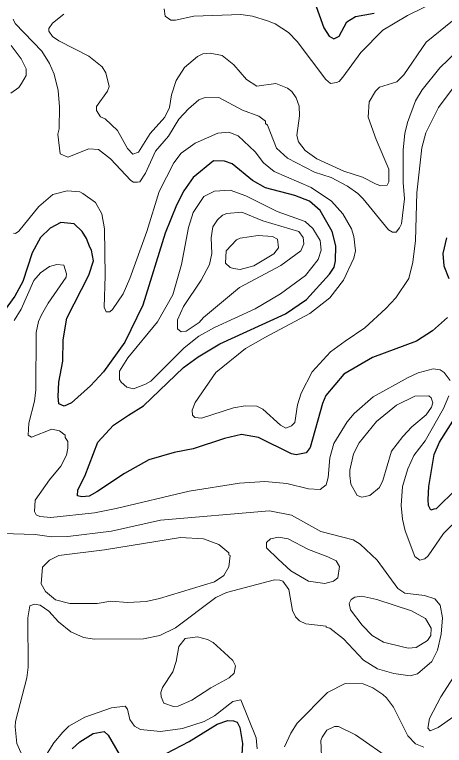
# Model space of a CAD drawing. Extents: x 423 to 448.8, y 7456.3 to 7484.
# Drawn here: x 440.978 to 441.953, y 7480.624 to 7482.283 of the extents above; entities that cross this region are included whole.
import ezdxf

# ---------------------------------------------------------------- set-up
doc = ezdxf.new("R2010")
doc.units = 0
doc.header["$LTSCALE"] = 0.032
doc.layers.add('1', color=7, linetype='Continuous', lineweight=25)
doc.layers.add('2', color=7, linetype='Continuous', lineweight=13)

msp = doc.modelspace()

# ---------------------------------------------------------------- linework, layer by layer
at = {"layer": '1'}
for points in [[(441.659, 7482.3121), (441.6798, 7482.2526), (441.6923, 7482.234), (441.7023, 7482.2278), (441.7147, 7482.234), (441.7317, 7482.2665), (441.7518, 7482.2781), (441.7943, 7482.2858)], [(441.7061, 7481.7235), (441.7069, 7481.7576), (441.6984, 7481.79), (441.6713, 7481.8379), (441.6474, 7481.8589), (441.6141, 7481.872), (441.5476, 7481.8898), (441.5182, 7481.906), (441.4718, 7481.9439), (441.4548, 7481.9501), (441.4293, 7481.9509), (441.3836, 7481.913), (441.362, 7481.8829), (441.3457, 7481.8504), (441.3202, 7481.7869), (441.2692, 7481.623), (441.2282, 7481.5394), (441.1802, 7481.4714), (441.1508, 7481.4396), (441.1075, 7481.4017), (441.0905, 7481.394), (441.0789, 7481.3994), (441.0773, 7481.4157), (441.0789, 7481.4482), (441.0874, 7481.4961), (441.0881, 7481.5441), (441.0967, 7481.5936), (441.147, 7481.691), (441.157, 7481.7235), (441.1524, 7481.7482), (441.1488, 7481.7548), (441.1415, 7481.7746), (441.1315, 7481.79), (441.1137, 7481.8078), (441.0835, 7481.8109), (441.0588, 7481.7977), (441.0371, 7481.7768), (441.0178, 7481.7421), (440.9969, 7481.6771), (440.9791, 7481.6438), (440.9474, 7481.5998)], [(441.9583, 7481.7761), (441.9498, 7481.7405), (441.9521, 7481.7127), (441.9637, 7481.6833)], [(441.9606, 7481.5951), (441.9266, 7481.5649), (441.8902, 7481.541), (441.7905, 7481.5046), (441.7255, 7481.4667), (441.6845, 7481.418), (441.6768, 7481.4002), (441.6489, 7481.2997), (441.6397, 7481.288), (441.6172, 7481.2834), (441.6064, 7481.2857), (441.5314, 7481.3229), (441.4934, 7481.3298), (441.4548, 7481.3205), (441.3837, 7481.2973), (441.3403, 7481.2888), (441.2831, 7481.2718), (441.2274, 7481.2409), (441.1647, 7481.1991), (441.1477, 7481.1898), (441.1307, 7481.1883), (441.1209, 7481.1905), (441.1214, 7481.2038), (441.1377, 7481.2346), (441.1671, 7481.312), (441.2026, 7481.3507), (441.2367, 7481.3731), (441.2707, 7481.3948), (441.3612, 7481.4814), (441.3945, 7481.5061), (441.444, 7481.5356), (441.5925, 7481.6036), (441.6404, 7481.6361), (441.693, 7481.6933), (441.7031, 7481.7096), (441.7061, 7481.7235)], [(442.0272, 7481.2517), (441.9344, 7481.1604), (441.9297, 7481.1597), (441.9226, 7481.1573), (441.9173, 7481.1681), (441.9166, 7481.1821), (441.9181, 7481.2115), (441.9305, 7481.2842), (441.9421, 7481.312), (441.9815, 7481.3739)], [(441.3218, 7480.6051), (441.3744, 7480.6321), (441.4378, 7480.6716), (441.4617, 7480.6801), (441.4749, 7480.6793), (441.4834, 7480.6762), (441.4896, 7480.6646), (441.495, 7480.6283), (441.4934, 7480.5912)], [(441.109, 7480.6159), (441.1261, 7480.6314), (441.1562, 7480.6507), (441.1818, 7480.6553), (441.1903, 7480.6468), (441.2158, 7480.6035)]]:
    msp.add_lwpolyline(points, dxfattribs=at)
at = {"layer": '2'}
for points in [[(441.9467, 7482.319), (441.8694, 7482.2804), (441.8137, 7482.2471), (441.7634, 7482.1968), (441.7232, 7482.1411), (441.7147, 7482.1311), (441.7085, 7482.1288), (441.6953, 7482.1265), (441.6845, 7482.1357), (441.6195, 7482.2216), (441.5994, 7482.2425), (441.5693, 7482.2618), (441.5523, 7482.2688), (441.5182, 7482.2789), (441.4919, 7482.2827), (441.3852, 7482.2789), (441.3434, 7482.2703), (441.3326, 7482.2703), (441.3202, 7482.2789), (441.3179, 7482.2959)], [(441.345, 7482.1335), (441.3341, 7482.101), (441.3295, 7482.0716), (441.3194, 7482.0499), (441.2862, 7482.0128), (441.2591, 7481.9702), (441.2467, 7481.9656), (441.2343, 7481.9788), (441.2119, 7482.0197), (441.1841, 7482.046), (441.1733, 7482.0507), (441.164, 7482.0654), (441.164, 7482.0739), (441.1887, 7482.1087), (441.1926, 7482.1195), (441.1856, 7482.1505), (441.1771, 7482.1643), (441.147, 7482.1883), (441.0789, 7482.2232), (441.0642, 7482.2332), (441.0557, 7482.2448), (441.0557, 7482.251), (441.0642, 7482.2634), (441.0897, 7482.2835)], [(441.0766, 7482.0112), (441.0797, 7482.0236), (441.0804, 7482.0731), (441.0774, 7482.1102), (441.0681, 7482.1474), (441.0572, 7482.1721), (441.0402, 7482.1999), (440.9799, 7482.2626), (440.9753, 7482.2727)], [(441.9715, 7482.2688), (441.9119, 7482.2201), (441.8616, 7482.1458), (441.8454, 7482.1303), (441.806, 7482.1179), (441.7967, 7482.1087), (441.7827, 7482.0847), (441.7804, 7482.0499), (441.7982, 7481.9989), (441.8276, 7481.9316), (441.8276, 7481.9029), (441.8237, 7481.8952), (441.8091, 7481.8944), (441.7982, 7481.8975), (441.7673, 7481.9138), (441.7255, 7481.9277), (441.6636, 7481.9555), (441.6373, 7481.9741), (441.6226, 7481.9942), (441.6188, 7482.0081), (441.625, 7482.053), (441.6242, 7482.0747), (441.6172, 7482.094), (441.6072, 7482.1079), (441.5971, 7482.1156), (441.5708, 7482.1265), (441.5275, 7482.1203), (441.5043, 7482.1358), (441.4757, 7482.169), (441.4494, 7482.1899), (441.4223, 7482.1953), (441.4053, 7482.1938), (441.3929, 7482.1876), (441.3635, 7482.1628), (441.345, 7482.1335)], [(442.0229, 7482.2394), (441.9428, 7482.1621), (441.9026, 7482.1118), (441.8879, 7482.087), (441.8694, 7482.0375), (441.8639, 7482.0128), (441.8601, 7481.9757), (441.8601, 7481.9014), (441.8632, 7481.8643), (441.8562, 7481.8078), (441.8516, 7481.7985), (441.8438, 7481.7892), (441.8353, 7481.7892), (441.8268, 7481.7939), (441.7688, 7481.8643), (441.7572, 7481.8766), (441.7333, 7481.8936), (441.6961, 7481.913), (441.659, 7481.9254), (441.5971, 7481.9571), (441.5723, 7481.9795), (441.5523, 7482.0321), (441.5476, 7482.0352), (441.5476, 7482.0406), (441.5322, 7482.0522), (441.495, 7482.0661), (441.4416, 7482.0948), (441.4084, 7482.094), (441.396, 7482.0893), (441.3728, 7482.0692), (441.3511, 7482.0453), (441.3272, 7482.0066), (441.2978, 7481.9726), (441.2754, 7481.9231), (441.2622, 7481.903), (441.2568, 7481.9022), (441.2483, 7481.9022), (441.2421, 7481.906), (441.1957, 7481.9555), (441.1686, 7481.9764), (441.147, 7481.978), (441.099, 7481.9594), (441.082, 7481.9664), (441.0766, 7482.0112)], [(440.9698, 7482.1041), (440.9876, 7482.1172), (440.9938, 7482.1265), (441.0047, 7482.1443), (441.0047, 7482.1598), (440.993, 7482.1822), (440.9706, 7482.2123)], [(442.0024, 7482.1559), (441.9397, 7482.0716), (441.9111, 7482.0143), (441.9019, 7481.9803), (441.891, 7481.8782), (441.8879, 7481.7699), (441.8818, 7481.7204), (441.8725, 7481.684), (441.8431, 7481.6399), (441.8206, 7481.6152), (441.7727, 7481.5719), (441.7286, 7481.5417), (441.6953, 7481.517), (441.6536, 7481.4714), (441.6281, 7481.4234), (441.6203, 7481.3971), (441.6141, 7481.3569), (441.6064, 7481.3491), (441.594, 7481.3437), (441.5817, 7481.3507), (441.5414, 7481.387), (441.5275, 7481.394), (441.5012, 7481.3948)], [(441.5012, 7481.3948), (441.4749, 7481.3901), (441.4022, 7481.3662), (441.3875, 7481.3677), (441.3821, 7481.3731), (441.3813, 7481.3847), (441.3883, 7481.4018), (441.4347, 7481.4706), (441.502, 7481.5247), (441.5476, 7481.5503), (441.6482, 7481.6044), (441.6938, 7481.6399), (441.7247, 7481.6802), (441.7479, 7481.7297), (441.7518, 7481.7467), (441.7479, 7481.7792), (441.7425, 7481.7962), (441.7232, 7481.8303), (441.6969, 7481.8589), (441.6513, 7481.8906), (441.5669, 7481.9262), (441.543, 7481.9462), (441.5244, 7481.971), (441.4857, 7482.0073), (441.4641, 7482.0159), (441.4393, 7482.0135), (441.3882, 7481.9911), (441.3565, 7481.9679), (441.3395, 7481.9463), (441.3063, 7481.8813), (441.2785, 7481.79), (441.2398, 7481.6833), (441.2243, 7481.6485), (441.2003, 7481.6129), (441.1941, 7481.6082), (441.1864, 7481.6082), (441.1818, 7481.6183), (441.1841, 7481.6895), (441.1825, 7481.7962), (441.1764, 7481.8303), (441.1616, 7481.8565), (441.1331, 7481.8767), (441.1261, 7481.8805), (441.0975, 7481.8828), (441.065, 7481.8743), (441.0333, 7481.8473), (440.9876, 7481.7908), (440.9807, 7481.7861), (440.976, 7481.7869)], [(441.9668, 7481.452), (441.9529, 7481.4706), (441.9436, 7481.476), (441.9282, 7481.4783), (441.8941, 7481.4698), (441.8709, 7481.459), (441.792, 7481.4149), (441.7487, 7481.377), (441.7325, 7481.3584), (441.7023, 7481.3089), (441.6938, 7481.2765), (441.6899, 7481.2316), (441.6853, 7481.2153), (441.6714, 7481.2045), (441.6451, 7481.2061), (441.5956, 7481.2184), (441.5461, 7481.2231), (441.4888, 7481.2192), (441.3744, 7481.2007), (441.2089, 7481.1612), (441.1593, 7481.1519), (441.0603, 7481.1411), (441.0356, 7481.1434), (441.0271, 7481.1473), (441.0232, 7481.1543), (441.0248, 7481.1805), (441.0572, 7481.2269), (441.0835, 7481.2579), (441.0959, 7481.2826), (441.099, 7481.2981), (441.099, 7481.3135), (441.0928, 7481.3229), (441.0928, 7481.3283), (441.0805, 7481.3375), (441.0626, 7481.3414), (441.017, 7481.3236), (441.0093, 7481.3283), (441.0108, 7481.3554), (441.0232, 7481.4049), (441.0263, 7481.4312), (441.0271, 7481.5611), (441.0325, 7481.5858), (441.0394, 7481.6013), (441.0542, 7481.6276), (441.0951, 7481.6864), (441.0959, 7481.6941), (441.0897, 7481.7142), (441.0743, 7481.7158), (441.0573, 7481.7111), (441.0371, 7481.6964), (441.0216, 7481.6794), (440.993, 7481.6137), (440.9776, 7481.5881)], [(441.9916, 7481.1442), (441.9514, 7481.1047), (441.9165, 7481.0537), (441.9088, 7481.0475), (441.898, 7481.0444), (441.8864, 7481.0522), (441.8647, 7481.1109), (441.8586, 7481.1372), (441.8555, 7481.1682), (441.8586, 7481.2115), (441.8701, 7481.2517), (441.8841, 7481.2818), (441.9096, 7481.3151), (441.9514, 7481.3886), (441.9637, 7481.4172)], [(441.6087, 7480.9299), (441.6156, 7480.9152), (441.625, 7480.9067), (441.6389, 7480.8998), (441.6853, 7480.8944), (441.6853, 7480.892), (441.6938, 7480.8897), (441.7247, 7480.8657), (441.7696, 7480.817), (441.8013, 7480.7977), (441.8384, 7480.7868), (441.8756, 7480.7814), (441.8926, 7480.786), (441.925, 7480.8139), (441.9374, 7480.8402), (441.9459, 7480.8758), (441.949, 7480.9129), (441.9436, 7480.9423), (441.9313, 7480.9562), (441.9081, 7480.964), (441.8639, 7480.9694), (441.8477, 7480.9802), (441.8005, 7481.0444), (441.7626, 7481.0808), (441.7464, 7481.09), (441.6729, 7481.1094), (441.6064, 7481.1465), (441.5569, 7481.1565), (441.3094, 7481.1349), (441.198, 7481.1101), (441.099, 7481.0978), (441.0619, 7481.097), (441.0248, 7481.1024), (440.9505, 7481.1047)], [(440.9992, 7480.5927), (440.983, 7480.6283), (440.9799, 7480.6654), (440.9806, 7480.6778), (441.0062, 7480.7768), (441.0093, 7480.8016), (441.0085, 7480.9129), (441.0131, 7480.9408), (441.0232, 7480.9446), (441.0363, 7480.9423), (441.0557, 7480.9284), (441.0781, 7480.9044), (441.106, 7480.8812), (441.1346, 7480.8688), (441.1593, 7480.8649), (441.2707, 7480.8657), (441.3079, 7480.8735), (441.3434, 7480.8905), (441.4347, 7480.9593), (441.4587, 7480.9709), (441.5677, 7480.9996), (441.5801, 7480.9988), (441.587, 7480.9965), (441.6002, 7480.9779), (441.6087, 7480.9299)], [(441.9745, 7480.6894), (441.939, 7480.6639), (441.9212, 7480.6569), (441.9157, 7480.6631), (441.9196, 7480.6847), (441.9452, 7480.7335), (441.9892, 7480.8023)], [(441.9065, 7480.6198), (441.8879, 7480.6275), (441.8701, 7480.6453), (441.8376, 7480.7103), (441.8222, 7480.7319), (441.8137, 7480.7389), (441.7912, 7480.7544), (441.7688, 7480.7636), (441.7286, 7480.7644), (441.6884, 7480.7435), (441.6195, 7480.6739), (441.6049, 7480.6515), (441.5909, 7480.6206)], [(441.0503, 7480.6027), (441.0673, 7480.6298), (441.0874, 7480.6538), (441.1013, 7480.667), (441.1377, 7480.6878), (441.198, 7480.7087), (441.229, 7480.7126), (441.2343, 7480.7056), (441.2397, 7480.6824), (441.2506, 7480.667), (441.2637, 7480.66), (441.3094, 7480.6553), (441.3589, 7480.6623), (441.4084, 7480.6778), (441.4316, 7480.6909), (441.4734, 7480.7234), (441.4919, 7480.7273), (441.5267, 7480.6407), (441.5283, 7480.6159)], [(441.8338, 7480.5904), (441.7518, 7480.6476), (441.7131, 7480.6662), (441.7039, 7480.6662), (441.6868, 7480.6584), (441.676, 7480.6422), (441.6729, 7480.6345), (441.6744, 7480.5989)]]:
    msp.add_lwpolyline(points, dxfattribs=at)
for points in [[(441.4076, 7481.8697), (441.4316, 7481.882), (441.4672, 7481.8844), (441.5028, 7481.8712), (441.5739, 7481.8356), (441.6373, 7481.8132), (441.6551, 7481.797), (441.6714, 7481.7699), (441.6737, 7481.7483), (441.6667, 7481.7266), (441.6381, 7481.6902), (441.5817, 7481.6492), (441.5244, 7481.6144), (441.4316, 7481.5727), (441.396, 7481.5526), (441.3627, 7481.5263), (441.2877, 7481.4505), (441.2754, 7481.4435), (441.2483, 7481.4334), (441.2328, 7481.4373), (441.2197, 7481.4481), (441.2166, 7481.4543), (441.2166, 7481.4729), (441.2351, 7481.5038), (441.3024, 7481.585), (441.3372, 7481.6462), (441.3573, 7481.7158), (441.3728, 7481.7993), (441.3836, 7481.8334)], [(441.4385, 7481.8171), (441.4501, 7481.8272), (441.4595, 7481.831), (441.4935, 7481.8341), (441.5414, 7481.8148), (441.6234, 7481.79), (441.6327, 7481.7769), (441.6342, 7481.7622), (441.6273, 7481.7467), (441.5824, 7481.7134), (441.4888, 7481.6632), (441.4069, 7481.5951), (441.3968, 7481.5835), (441.3674, 7481.5642), (441.3558, 7481.5626), (441.3481, 7481.5696), (441.3481, 7481.5897), (441.3612, 7481.6199), (441.4014, 7481.6802), (441.4208, 7481.7158), (441.4254, 7481.7405), (441.4239, 7481.7761), (441.4277, 7481.8009)], [(441.4904, 7481.7753), (441.5306, 7481.7815), (441.5631, 7481.7792), (441.5747, 7481.773), (441.577, 7481.7529), (441.5661, 7481.7397), (441.5213, 7481.7126), (441.4904, 7481.7041), (441.4749, 7481.7065), (441.4672, 7481.7088), (441.4571, 7481.7181), (441.4579, 7481.7467), (441.4819, 7481.7714)], [(441.7657, 7481.1874), (441.7557, 7481.1913), (441.741, 7481.2169), (441.7387, 7481.2362), (441.7387, 7481.2486), (441.7472, 7481.2857), (441.7603, 7481.3105), (441.799, 7481.3592), (441.8446, 7481.3963), (441.8864, 7481.4164), (441.9181, 7481.4172), (441.9235, 7481.4125), (441.9274, 7481.401), (441.9243, 7481.3917), (441.9119, 7481.3739), (441.8794, 7481.3468), (441.8593, 7481.3252), (441.833, 7481.2919), (441.8137, 7481.2254), (441.8059, 7481.2091), (441.7843, 7481.1906)], [(441.307, 7480.957), (441.4316, 7480.9949), (441.4533, 7481.0096), (441.4641, 7481.029), (441.4672, 7481.0544), (441.4641, 7481.056), (441.4641, 7481.0606), (441.4416, 7481.08), (441.4069, 7481.0924), (441.3543, 7481.0955), (441.1826, 7481.0676), (441.0789, 7481.0545), (441.0573, 7481.0444), (441.0418, 7481.0282), (441.0387, 7480.9902), (441.0487, 7480.9733), (441.0712, 7480.9539), (441.1037, 7480.9454), (441.1655, 7480.9454), (441.1965, 7480.9508), (441.2351, 7480.9477), (441.2769, 7480.9501)], [(441.5762, 7481.0467), (441.5499, 7481.0723), (441.5499, 7481.0846), (441.5592, 7481.0924), (441.577, 7481.0962), (441.5987, 7481.0924), (441.6451, 7481.0684), (441.6886, 7481.0521), (441.7077, 7481.0428), (441.7154, 7481.0297), (441.7116, 7481.0042), (441.7015, 7480.9964), (441.6822, 7480.991), (441.6451, 7480.9965), (441.6049, 7481.0197)], [(441.8616, 7480.8464), (441.8709, 7480.8441), (441.8895, 7480.8456), (441.915, 7480.8618), (441.9227, 7480.8735), (441.9235, 7480.8897), (441.9103, 7480.9121), (441.8787, 7480.9292), (441.7998, 7480.9547), (441.7657, 7480.9624), (441.7502, 7480.9601), (441.7417, 7480.9547), (441.7371, 7480.9454), (441.7402, 7480.9314), (441.7665, 7480.8967), (441.7897, 7480.8735), (441.8152, 7480.858)], [(441.4231, 7480.7543), (441.4648, 7480.7768), (441.4765, 7480.7876), (441.4796, 7480.8046), (441.4734, 7480.8162), (441.454, 7480.8348), (441.4285, 7480.8572), (441.4161, 7480.8642), (441.3929, 7480.8704), (441.3651, 7480.8665), (441.3511, 7480.8479), (441.3449, 7480.8139), (441.3372, 7480.7907), (441.314, 7480.7551), (441.3102, 7480.7435), (441.3109, 7480.7335), (441.3171, 7480.7196), (441.3388, 7480.7118), (441.3496, 7480.7126), (441.3806, 7480.7265)]]:
    msp.add_lwpolyline(points, close=True, dxfattribs=at)

doc.saveas('drawing.dxf')
